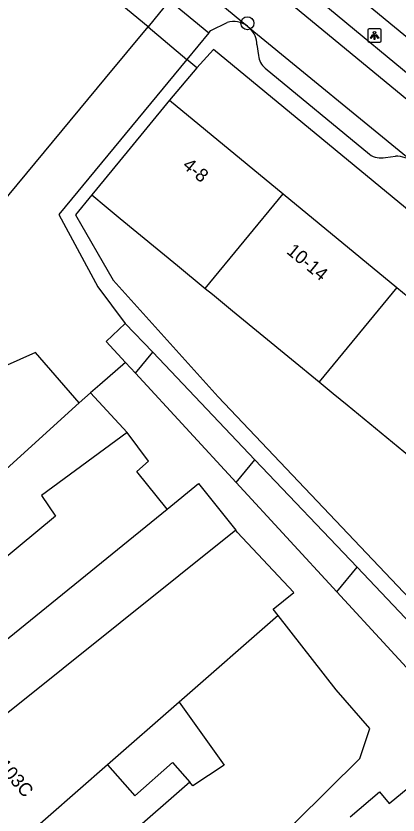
# Model space of a CAD drawing. Extents: x 162074 to 163034, y 381824 to 382557.
# Drawn here: x 162314.2 to 162342.8, y 382010.5 to 382070.3 of the extents above; entities that cross this region are included whole.
import ezdxf

# ---------------------------------------------------------------- set-up
doc = ezdxf.new("R2010")
doc.units = 0
for name, color, linetype in [('IMGEO_Boom', 7, 'Continuous'), ('IMGEO_Lichtpunt', 7, 'Continuous'), ('IMGEO_Pand', 7, 'Continuous'), ('IMGEO_Pand_nummerreeks', 7, 'Continuous'), ('IMGEO_Rijbaan_lokaal_open', 7, 'Continuous'), ('IMGEO_Voetpad_open', 7, 'Continuous')]:
    doc.layers.add(name, color=color, linetype=linetype)

msp = doc.modelspace()

# ---------------------------------------------------------------- linework, layer by layer
at = {"layer": 'IMGEO_Boom'}
msp.add_circle((162331.51, 382069.8), 0.489, dxfattribs=at)
at = {"layer": 'IMGEO_Lichtpunt'}
for p, q in [((162340.546, 382069.292), (162340.546, 382068.485)), ((162340.546, 382069.292), (162340.546, 382068.485)), ((162341.448, 382069.387), (162340.64, 382069.387)), ((162341.448, 382069.387), (162340.64, 382069.387)), ((162341.542, 382068.485), (162341.542, 382069.292)), ((162341.542, 382068.485), (162341.542, 382069.292)), ((162340.64, 382068.391), (162341.448, 382068.391)), ((162340.64, 382068.391), (162341.448, 382068.391))]:
    msp.add_line(p, q, dxfattribs=at)
for points in [[(162340.92, 382068.956), (162340.959, 382068.928), (162340.771, 382068.666), (162340.733, 382068.693), (162340.92, 382068.956)], [(162341.022, 382068.908), (162341.069, 382068.908), (162341.069, 382068.586), (162341.022, 382068.586), (162341.022, 382068.908)], [(162341.132, 382068.928), (162341.17, 382068.955), (162341.357, 382068.693), (162341.318, 382068.665), (162341.132, 382068.928)]]:
    msp.add_lwpolyline(points, dxfattribs=at)
msp.add_circle((162341.045, 382069.09), 0.0994, dxfattribs=at)
for centre, start, end in [((162340.64, 382069.292), 90, 180), ((162340.64, 382069.292), 90, 180), ((162341.448, 382069.292), 0, 90), ((162341.448, 382069.292), 0, 90), ((162340.64, 382068.485), 180, 270), ((162340.64, 382068.485), 180, 270), ((162341.448, 382068.485), 270, 0), ((162341.448, 382068.485), 270, 360)]:
    msp.add_arc(centre, 0.0946, start, end, dxfattribs=at)
at = {"layer": 'IMGEO_Pand'}
for points in [[(162324.065, 382069.522), (162318.313, 382074.292), (162318.05, 382073.974), (162311.856, 382079.111)], [(162309.723, 382042.825), (162305.101, 382046.658), (162320.873, 382065.674), (162324.065, 382069.522)], [(162325.676, 382064.03), (162322.499, 382060.17), (162319.842, 382056.942)], [(162325.676, 382064.03), (162334.188, 382057.024)], [(162319.842, 382056.942), (162320.916, 382056.058), (162321.989, 382055.174), (162326.277, 382051.657), (162328.36, 382049.943)], [(162328.36, 382049.943), (162334.188, 382057.024)], [(162334.188, 382057.024), (162342.701, 382050.017)], [(162328.36, 382049.943), (162328.894, 382049.504), (162330.39, 382048.273), (162334.816, 382044.646), (162336.881, 382042.946)], [(162342.701, 382050.017), (162336.881, 382042.946)], [(162342.701, 382050.017), (162351.213, 382043.011)], [(162322.36, 382047.325), (162320.936, 382045.971), (162322.379, 382044.406)], [(162324.422, 382045.158), (162322.36, 382047.325)], [(162323.131, 382043.589), (162324.422, 382045.158)], [(162324.422, 382045.158), (162332.077, 382037.11)], [(162318.916, 382041.378), (162315.622, 382045.145), (162309.954, 382042.634)], [(162322.379, 382044.406), (162323.131, 382043.589)], [(162323.131, 382043.589), (162330.673, 382035.404)], [(162336.881, 382042.946), (162337.931, 382042.082), (162338.981, 382041.217), (162343.243, 382037.727), (162345.402, 382035.95)], [(162319.756, 382042.112), (162318.916, 382041.378)], [(162319.756, 382042.112), (162322.494, 382039.162)], [(162299.955, 382024.909), (162307.355, 382030.915), (162318.916, 382041.378)], [(162322.494, 382039.162), (162316.075, 382034.43), (162317.133, 382032.883), (162303.115, 382021.291)], [(162325.489, 382033.411), (162323.225, 382036.241), (162324.105, 382037.011), (162322.494, 382039.162)], [(162330.673, 382035.404), (162332.077, 382037.11)], [(162332.077, 382037.11), (162339.732, 382029.062)], [(162325.489, 382033.411), (162327.85, 382035.327), (162330.642, 382031.83)], [(162330.673, 382035.404), (162338.215, 382027.219)], [(162306.199, 382017.761), (162325.489, 382033.411)], [(162330.642, 382031.83), (162309.002, 382014.551)], [(162333.823, 382025.44), (162333.444, 382025.924), (162334.991, 382027.179), (162330.749, 382031.696), (162330.642, 382031.83)], [(162338.215, 382027.219), (162339.732, 382029.062)], [(162339.732, 382029.062), (162347.387, 382021.014)], [(162338.215, 382027.219), (162345.757, 382019.033)], [(162322.239, 381999.395), (162322.981, 382000), (162326.13, 382002.566), (162333.242, 382008.36), (162335.119, 382009.976), (162339.928, 382014.736), (162340.698, 382016.995), (162338.175, 382019.878), (162333.823, 382025.44)], [(162333.823, 382025.44), (162326.408, 382018.961)], [(162326.408, 382018.961), (162321.035, 382014.266)], [(162326.408, 382018.961), (162329.765, 382014.253), (162327.428, 382012.693), (162327.189, 382012.966)], [(162321.035, 382014.266), (162314.351, 382008.426)], [(162321.035, 382014.266), (162323.065, 382011.945), (162325.908, 382014.432), (162327.189, 382012.966)], [(162327.189, 382012.966), (162317.658, 382004.641)], [(162339.211, 382010.374), (162341.411, 382012.258), (162342.132, 382011.379), (162344.418, 382013.257), (162347.702, 382009.472), (162345.637, 382007.673)]]:
    msp.add_lwpolyline(points, dxfattribs=at)
at = {"layer": 'IMGEO_Rijbaan_lokaal_open'}
for points in [[(162325.81, 382074.32), (162331.509, 382069.587)], [(162358.188, 382051.994), (162332.565, 382073.081)], [(162324.065, 382069.522), (162326.969, 382067.09)], [(162331.509, 382069.587), (162331.717, 382069.413)], [(162331.717, 382069.413), (162343.987, 382059.377)], [(162326.969, 382067.09), (162317.383, 382055.488), (162320.298, 382050.065), (162322.36, 382047.325)], [(162322.379, 382044.406), (162320.46, 382042.728), (162319.756, 382042.112)]]:
    msp.add_lwpolyline(points, dxfattribs=at)
at = {"layer": 'IMGEO_Voetpad_open'}
for points in [[(162335.334, 382075.475), (162336.332, 382074.657), (162403.368, 382019.529), (162406.485, 382023.389)], [(162356.826, 382055.024), (162335.799, 382072.428)], [(162325.686, 382071.493), (162324.065, 382069.522)], [(162325.686, 382071.493), (162328.629, 382069.072)], [(162328.629, 382069.072), (162328.782, 382069.262), (162329.99, 382069.855)], [(162328.629, 382069.072), (162326.969, 382067.09)], [(162332.219, 382068.198), (162332.356, 382067.372)], [(162395.976, 382010.646), (162395.928, 382010.685), (162396.934, 382011.836), (162328.967, 382067.842), (162327.721, 382066.46)], [(162327.721, 382066.46), (162326.969, 382067.09)], [(162327.721, 382066.46), (162325.676, 382064.03)], [(162332.835, 382066.444), (162340.658, 382059.985)], [(162341.851, 382059.753), (162342.613, 382059.839)], [(162319.842, 382056.942), (162318.623, 382055.462), (162321.456, 382050.551), (162329.333, 382041.826), (162362.232, 382007.176)]]:
    msp.add_lwpolyline(points, dxfattribs=at)
for centre, radius, start, end in [((162330.481, 382068.199), 1.727, 53.47308, 106.51527), ((162330.49, 382068.195), 1.729, 0.10635, 44.79142), ((162333.629, 382067.442), 1.275, 183.12924, 231.47305), ((162341.498, 382061.119), 1.411, 233.482, 284.50835), ((162342.648, 382057.669), 2.17, 51.90705, 90.92307)]:
    msp.add_arc(centre, radius, start, end, dxfattribs=at)

# ---------------------------------------------------------------- texts
at = {"layer": 'IMGEO_Pand_nummerreeks'}
for s, rotation, p in [('4-8', 320.5404, (162326.582, 382059.036)), ('10-14', 320.5404, (162334.381, 382052.617)), ('103-103C', 311.16681, (162310.945, 382016.171))]:
    msp.add_text(s, height=1, rotation=rotation, dxfattribs=at).set_placement(p)

doc.saveas('drawing.dxf')
